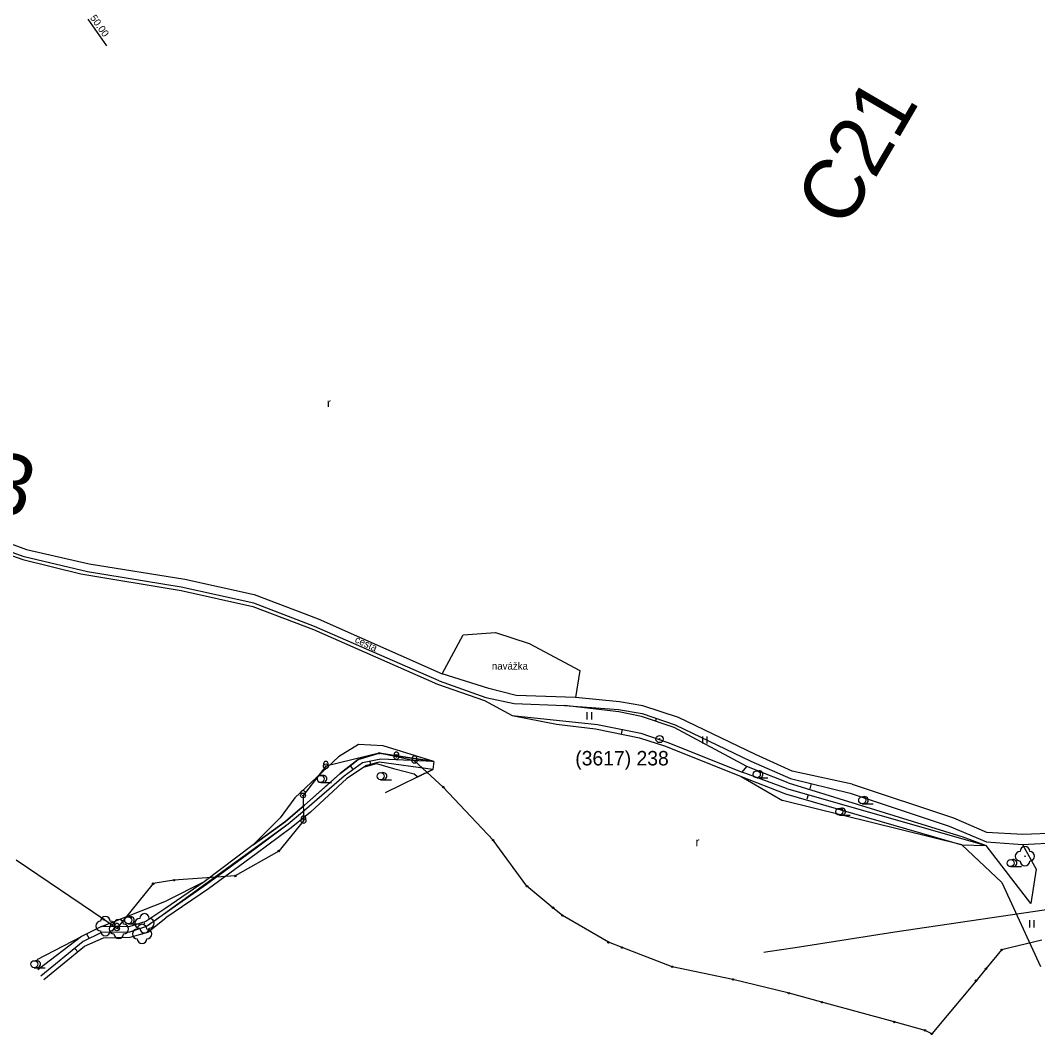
# Model space of a CAD drawing. Extents: x -495905 to -478420, y -1113297 to -1107716.
# Drawn here: x -480429.6 to -480007.2, y -1113225.6 to -1112804.5 of the extents above; entities that cross this region are included whole.
import ezdxf

# ---------------------------------------------------------------- set-up
doc = ezdxf.new("R2010")
doc.units = 0
for name, color, linetype in [('01_OBVOD PÚ', 7, 'Continuous'), ('03_PC_POPIS_NÁVRH', 7, 'Continuous'), ('07_VODOVOD', 7, 'Continuous'), ('2D_VRSTEVNICE', 7, 'Continuous'), ('C14_STANICENI', 7, 'Continuous'), ('VODNÍ PLOCHY', 7, 'Continuous'), ('zamereni', 7, 'Continuous'), ('ZELEN MIMO LES', 7, 'Continuous')]:
    doc.layers.add(name, color=color, linetype=linetype)

msp = doc.modelspace()

# ---------------------------------------------------------------- linework, layer by layer
at = {"layer": '01_OBVOD PÚ'}
for p, q in [((-480280.59, -1113108.77), (-480302.75, -1113114.18)), ((-480273.44, -1113110.3), (-480280.59, -1113108.77)), ((-480265.93, -1113111.91), (-480273.44, -1113110.3)), ((-480302.75, -1113114.18), (-480312.19, -1113126.29)), ((-480253.97, -1113122.85), (-480265.93, -1113111.91)), ((-480233.29, -1113144.81), (-480253.97, -1113122.85)), ((-480312.19, -1113126.29), (-480312, -1113136.87)), ((-480312, -1113136.87), (-480322.28, -1113149.37)), ((-480219.23, -1113163.99), (-480233.29, -1113144.81)), ((-480394.92, -1113177.76), (-480431.23, -1113153.14)), ((-480322.28, -1113149.37), (-480340.36, -1113159.73)), ((-480365.81, -1113161.47), (-480374.42, -1113162.9)), ((-480340.36, -1113159.73), (-480365.81, -1113161.47)), ((-480374.42, -1113162.9), (-480389.46, -1113181.46)), ((-480208.45, -1113172.88), (-480219.23, -1113163.99)), ((-480204.53, -1113176.11), (-480208.45, -1113172.88)), ((-480389.46, -1113181.46), (-480394.92, -1113177.76)), ((-480185.45, -1113187.26), (-480204.53, -1113176.11)), ((-480005.45, -1113186.41), (-480022.2, -1113190.42)), ((-480179.76, -1113189.44), (-480185.45, -1113187.26)), ((-480158.93, -1113197.42), (-480179.76, -1113189.44)), ((-480022.2, -1113190.42), (-480028.71, -1113198.24)), ((-480133.75, -1113202.67), (-480158.93, -1113197.42)), ((-480028.71, -1113198.24), (-480032.82, -1113203.19)), ((-480110.46, -1113208.39), (-480133.75, -1113202.67)), ((-480032.82, -1113203.19), (-480051.22, -1113225.3)), ((-480096.81, -1113212.12), (-480110.46, -1113208.39)), ((-480066.76, -1113220.33), (-480096.81, -1113212.12)), ((-480053.99, -1113223.82), (-480066.76, -1113220.33)), ((-480051.22, -1113225.3), (-480053.99, -1113223.82))]:
    msp.add_line(p, q, dxfattribs=at)
at = {"layer": '07_VODOVOD'}
for points in [[(-480119.26, -1113191.14), (-480107.84, -1113189.37), (-480066.59, -1113182.93), (-479999.87, -1113173.04), (-479996.45, -1113172.58)], [(-480120.98, -1113191.41), (-480119.26, -1113191.14)]]:
    msp.add_lwpolyline(points, dxfattribs=at)
at = {"layer": '2D_VRSTEVNICE'}
msp.add_open_spline([(-480442.21, -1112801.55), (-480418.97, -1112784.86), (-480433.68, -1112793.99), (-480442.82, -1112800.39), (-480442.91, -1112800.45), (-480451.12, -1112807.81), (-480443.69, -1112802.61), (-480442.33, -1112801.63), (-480442.21, -1112801.55)], degree=2, dxfattribs=at)
at = {"layer": 'C14_STANICENI'}
msp.add_line((-480401.56, -1112804.07), (-480393.79, -1112815.1), dxfattribs=at)
at = {"layer": 'VODNÍ PLOCHY'}
msp.add_lwpolyline([(-480257.88, -1113112.22), (-480279.88, -1113111.2), (-480287.52, -1113112.76), (-480295.12, -1113118.23), (-480310.6, -1113131.75), (-480318.4, -1113138.25), (-480373.23, -1113177.93), (-480377.18, -1113180.76), (-480384.25, -1113183.11), (-480395.93, -1113183.12), (-480403.42, -1113186.96), (-480421.08, -1113201.25)], dxfattribs=at)
at = {"layer": 'zamereni'}
for p, q in [((-480447.12, -1113016.74), (-480426.97, -1113024.18)), ((-480448.1, -1113021.46), (-480428.48, -1113028.38)), ((-480428, -1113027.24), (-480447.7, -1113020.19)), ((-480426.97, -1113024.18), (-480400.97, -1113030.14)), ((-480428.48, -1113028.38), (-480404.48, -1113034.35)), ((-480401.64, -1113033.5), (-480428, -1113027.24)), ((-480400.97, -1113030.14), (-480361.32, -1113036.47)), ((-480404.48, -1113034.35), (-480362.86, -1113041.21)), ((-480362.82, -1113039.88), (-480401.64, -1113033.5)), ((-480361.32, -1113036.47), (-480332.53, -1113042.92)), ((-480362.86, -1113041.21), (-480333.11, -1113047.8)), ((-480332.64, -1113046.52), (-480362.82, -1113039.88)), ((-480332.53, -1113042.92), (-480305.88, -1113053.03)), ((-480333.11, -1113047.8), (-480307.8, -1113057.33)), ((-480307.45, -1113056.19), (-480332.64, -1113046.52)), ((-480255.76, -1113078.74), (-480307.45, -1113056.19)), ((-480305.88, -1113053.03), (-480254.4, -1113075.78)), ((-480307.8, -1113057.33), (-480256.38, -1113080.11)), ((-480254.4, -1113075.78), (-480245.72, -1113059.66)), ((-480245.72, -1113059.66), (-480232.32, -1113058.64)), ((-480232.32, -1113058.64), (-480218.36, -1113063.26)), ((-480218.36, -1113063.26), (-480197.32, -1113074.46)), ((-480235.11, -1113081.88), (-480254.4, -1113075.78)), ((-480197.32, -1113074.46), (-480199.08, -1113085.58)), ((-480256.38, -1113080.11), (-480236.88, -1113086.9)), ((-480255.76, -1113078.74), (-480236.31, -1113085.6)), ((-480236.31, -1113085.6), (-480224.5, -1113088.13)), ((-480223.76, -1113084.75), (-480235.11, -1113081.88)), ((-480199.08, -1113085.58), (-480223.76, -1113084.75)), ((-480180.77, -1113087.49), (-480199.08, -1113085.58)), ((-480236.88, -1113086.9), (-480225.42, -1113093.1)), ((-480224.5, -1113088.13), (-480203.68, -1113088.93)), ((-480203.68, -1113088.93), (-480181.29, -1113090.54)), ((-480181.14, -1113091.64), (-480203.68, -1113088.93)), ((-480171.15, -1113089.14), (-480180.77, -1113087.49)), ((-480156.28, -1113093.92), (-480171.15, -1113089.14)), ((-480225.42, -1113093.1), (-480206.97, -1113096.67)), ((-480225.42, -1113093.1), (-480189.91, -1113096.77)), ((-480194.33, -1113091.78), (-480194.33, -1113094.78)), ((-480192.29, -1113094.78), (-480192.29, -1113091.78)), ((-480181.29, -1113090.54), (-480171.47, -1113092.28)), ((-480171.75, -1113093.54), (-480181.14, -1113091.64)), ((-480158.09, -1113098.07), (-480171.75, -1113093.54)), ((-480171.47, -1113092.28), (-480157.67, -1113096.95)), ((-480165.54, -1113094.29), (-480165.89, -1113095.31)), ((-480124.38, -1113109.26), (-480156.28, -1113093.92)), ((-480206.97, -1113096.67), (-480190.83, -1113098.69)), ((-480189.91, -1113096.77), (-480171.95, -1113100.38)), ((-480127.92, -1113114.29), (-480158.09, -1113098.07)), ((-480157.67, -1113096.95), (-480126.25, -1113112.03)), ((-480190.83, -1113098.69), (-480172.58, -1113102.41)), ((-480179.79, -1113098.8), (-480180.19, -1113100.78)), ((-480172.58, -1113102.41), (-480161.8, -1113105.86)), ((-480171.95, -1113100.38), (-480160.73, -1113104.35)), ((-480146.43, -1113101.78), (-480146.43, -1113104.78)), ((-480144.39, -1113104.78), (-480144.39, -1113101.78)), ((-480289.17, -1113105.14), (-480297.42, -1113110.19)), ((-480278.96, -1113105.64), (-480289.17, -1113105.14)), ((-480257.88, -1113112.22), (-480278.96, -1113105.64)), ((-480161.8, -1113105.86), (-480130.26, -1113118.4)), ((-480160.73, -1113104.35), (-480129.97, -1113116.69)), ((-480297.42, -1113110.19), (-480315.67, -1113127.22)), ((-480280.59, -1113108.77), (-480289.32, -1113111.34)), ((-480279.88, -1113111.2), (-480287.52, -1113112.76)), ((-480257.88, -1113112.22), (-480280.59, -1113108.77)), ((-480257.88, -1113112.22), (-480279.88, -1113111.2)), ((-480109.22, -1113116.16), (-480124.38, -1113109.26)), ((-480289.32, -1113111.34), (-480296.73, -1113117.16)), ((-480287.52, -1113112.76), (-480295.12, -1113118.23)), ((-480285.85, -1113113.88), (-480294.05, -1113119.22)), ((-480292.68, -1113113.98), (-480291.64, -1113115.31)), ((-480280.53, -1113112.54), (-480285.85, -1113113.88)), ((-480284.05, -1113113.43), (-480284.35, -1113112.25)), ((-480258.35, -1113115.52), (-480280.53, -1113112.54)), ((-480257.88, -1113112.22), (-480258.35, -1113115.52)), ((-480129.97, -1113116.69), (-480127.92, -1113114.29)), ((-480110.79, -1113121.07), (-480127.92, -1113114.29)), ((-480126.25, -1113112.03), (-480109.84, -1113119.2)), ((-480296.73, -1113117.16), (-480311.61, -1113130.35)), ((-480295.12, -1113118.23), (-480310.6, -1113131.75)), ((-480294.05, -1113119.22), (-480309.09, -1113133.28)), ((-480258.35, -1113115.52), (-480278.1, -1113125.17)), ((-480130.26, -1113118.4), (-480113.13, -1113128.42)), ((-480130.26, -1113118.4), (-480111.98, -1113125.63)), ((-480111.44, -1113123.46), (-480129.97, -1113116.69)), ((-480123.84, -1113119), (-480119.31, -1113119)), ((-480109.84, -1113119.2), (-480085.12, -1113125.41)), ((-480084.26, -1113121.62), (-480109.22, -1113116.16)), ((-480304.88, -1113120.89), (-480300.35, -1113120.89)), ((-480279.99, -1113119.75), (-480275.46, -1113119.75)), ((-480111.44, -1113123.46), (-480028.6, -1113147.11)), ((-480110.79, -1113121.07), (-480038.36, -1113143.44)), ((-480101.27, -1113121.35), (-480101.83, -1113123.59)), ((-480084.26, -1113121.62), (-480042.23, -1113135.56)), ((-480315.67, -1113127.22), (-480321.64, -1113135.62)), ((-480111.98, -1113125.63), (-480038.73, -1113146.74)), ((-480102.56, -1113126), (-480103.1, -1113127.9)), ((-480085.12, -1113125.41), (-480044, -1113138.98)), ((-480311.61, -1113130.35), (-480319.51, -1113137.09)), ((-480310.6, -1113131.75), (-480318.4, -1113138.25)), ((-480038.73, -1113146.74), (-480113.13, -1113128.42)), ((-480080.07, -1113129.73), (-480075.54, -1113129.73)), ((-480321.64, -1113135.62), (-480332.85, -1113146.83)), ((-480309.09, -1113133.28), (-480317.11, -1113139.8)), ((-480089.57, -1113134.49), (-480085.04, -1113134.49)), ((-480042.23, -1113135.56), (-480028.54, -1113141.58)), ((-480319.51, -1113137.09), (-480332.85, -1113146.83)), ((-480317.11, -1113139.8), (-480331.64, -1113150.52)), ((-480318.4, -1113138.25), (-480331.6, -1113148.18)), ((-480044, -1113138.98), (-480028.49, -1113145.61)), ((-480038.36, -1113143.44), (-480028.6, -1113147.11)), ((-480028.54, -1113141.58), (-480013.34, -1113142.43)), ((-480013.34, -1113142.43), (-479999.19, -1113141.87)), ((-480332.85, -1113146.83), (-480353.31, -1113162.11)), ((-480331.6, -1113148.18), (-480352.34, -1113163.2)), ((-480038.73, -1113146.74), (-480022.16, -1113162.46)), ((-480038.73, -1113146.74), (-480028.6, -1113147.11)), ((-480010.02, -1113171.14), (-480028.6, -1113147.11)), ((-480028.49, -1113145.61), (-480013.54, -1113146.62)), ((-480013.54, -1113146.62), (-479998.41, -1113145.85)), ((-480013.54, -1113146.62), (-480007.93, -1113156.84)), ((-480331.64, -1113150.52), (-480351.41, -1113165.09)), ((-480012.53, -1113151.52), (-480012.53, -1113151.52)), ((-480018.47, -1113155.85), (-480013.94, -1113155.85)), ((-480007.93, -1113156.84), (-480010.02, -1113171.14)), ((-480352.34, -1113163.2), (-480369.29, -1113175.1)), ((-480351.41, -1113165.09), (-480369.13, -1113177.13)), ((-480353.31, -1113162.11), (-480369.1, -1113173.07)), ((-480353.31, -1113162.11), (-480368.92, -1113170.01)), ((-480022.16, -1113162.46), (-480006.02, -1113197.36)), ((-480395.89, -1113180.63), (-480368.92, -1113170.01)), ((-480369.1, -1113173.07), (-480377.44, -1113178.62)), ((-480377.44, -1113178.62), (-480384.48, -1113180.9)), ((-480369.29, -1113175.1), (-480377.18, -1113180.76)), ((-480376.6, -1113183.1), (-480369.13, -1113177.13)), ((-480010.67, -1113178.05), (-480010.67, -1113181.05)), ((-480008.63, -1113181.05), (-480008.63, -1113178.05)), ((-480395.89, -1113180.63), (-480404.13, -1113184.79)), ((-480384.48, -1113180.9), (-480395.89, -1113180.63)), ((-480394.26, -1113180.53), (-480394.26, -1113180.53)), ((-480388.69, -1113181.73), (-480388.69, -1113181.73)), ((-480384.77, -1113179.56), (-480380.24, -1113179.56)), ((-480377.18, -1113180.76), (-480384.25, -1113183.11)), ((-480378.02, -1113179.36), (-480378.02, -1113179.36)), ((-480422.51, -1113194.33), (-480404.13, -1113184.79)), ((-480404.13, -1113184.79), (-480422.27, -1113198.7)), ((-480403.42, -1113186.96), (-480421.08, -1113201.25)), ((-480395.93, -1113183.12), (-480403.42, -1113186.96)), ((-480402.86, -1113188.92), (-480395.08, -1113185.43)), ((-480402.04, -1113183.73), (-480401.04, -1113185.71)), ((-480384.25, -1113183.11), (-480395.93, -1113183.12)), ((-480395.08, -1113185.43), (-480384, -1113185.18)), ((-480384, -1113185.18), (-480376.6, -1113183.1)), ((-480379.01, -1113183.79), (-480379.01, -1113183.79)), ((-480419.74, -1113202.67), (-480402.86, -1113188.92)), ((-480405.71, -1113191.24), (-480406.8, -1113189.91)), ((-480423.76, -1113197.83), (-480419.23, -1113197.83))]:
    msp.add_line(p, q, dxfattribs=at)
for centre, radius in [((-480164.18, -1113102.87), 1.5), ((-480164.18, -1113102.87), 0.181), ((-480280.59, -1113108.77), 0.3), ((-480304.88, -1113119.42), 1.47), ((-480279.99, -1113118.28), 1.47), ((-480123.84, -1113117.53), 1.47), ((-480253.97, -1113122.85), 0.3), ((-480080.07, -1113128.26), 1.47), ((-480089.57, -1113133.02), 1.47), ((-480233.29, -1113144.81), 0.3), ((-480322.28, -1113149.37), 0.3), ((-480018.47, -1113154.38), 1.47), ((-480012.53, -1113151.52), 0.1), ((-480365.81, -1113161.47), 0.3), ((-480340.36, -1113159.73), 0.3), ((-480374.42, -1113162.9), 0.3), ((-480219.23, -1113163.99), 0.3), ((-480208.45, -1113172.88), 0.3), ((-480394.92, -1113177.76), 0.3), ((-480384.77, -1113178.09), 1.47), ((-480204.53, -1113176.11), 0.3), ((-480394.26, -1113180.53), 0.1), ((-480388.69, -1113181.73), 0.1), ((-480378.02, -1113179.36), 0.1), ((-480379.01, -1113183.79), 0.1), ((-480185.45, -1113187.26), 0.3), ((-480179.76, -1113189.44), 0.3), ((-480022.2, -1113190.42), 0.3), ((-480423.76, -1113196.36), 1.47), ((-480158.93, -1113197.42), 0.3), ((-480028.71, -1113198.24), 0.3), ((-480133.75, -1113202.67), 0.3), ((-480032.82, -1113203.19), 0.3), ((-480110.46, -1113208.39), 0.3), ((-480096.81, -1113212.12), 0.3), ((-480066.76, -1113220.33), 0.3), ((-480053.99, -1113223.82), 0.3), ((-480051.22, -1113225.3), 0.3)]:
    msp.add_circle(centre, radius, dxfattribs=at)
for centre, radius, start, end in [((-480303.81, -1113119.42), 1.47, 270, 111.324), ((-480278.92, -1113118.28), 1.47, 270, 111.324), ((-480122.77, -1113117.53), 1.47, 270, 111.324), ((-480079, -1113128.26), 1.47, 270, 111.324), ((-480088.5, -1113133.02), 1.47, 270, 111.324), ((-480012.53, -1113149.52), 2, 0, 180), ((-480017.4, -1113154.38), 1.47, 270, 111.324), ((-480014.53, -1113151.52), 2, 90, 270), ((-480010.53, -1113151.52), 2, 270, 90), ((-480012.53, -1113153.52), 2, 180, 0), ((-480396.26, -1113180.53), 2, 90, 270), ((-480394.26, -1113178.53), 2, 0, 180), ((-480392.26, -1113180.53), 2, 270, 90), ((-480388.69, -1113179.73), 2, 0, 180), ((-480383.7, -1113178.09), 1.47, 270, 111.324), ((-480380.02, -1113179.36), 2, 90, 270), ((-480378.02, -1113177.36), 2, 0, 180), ((-480376.02, -1113179.36), 2, 270, 90), ((-480394.26, -1113182.53), 2, 180, 0), ((-480390.69, -1113181.73), 2, 90, 270), ((-480386.69, -1113181.73), 2, 270, 90), ((-480381.01, -1113183.79), 2, 90, 270), ((-480379.01, -1113181.79), 2, 0, 180), ((-480378.02, -1113181.36), 2, 180, 0), ((-480377.01, -1113183.79), 2, 270, 90), ((-480388.69, -1113183.73), 2, 180, 0), ((-480379.01, -1113185.79), 2, 180, 0), ((-480422.69, -1113196.36), 1.47, 270, 111.324)]:
    msp.add_arc(centre, radius, start, end, dxfattribs=at)
for centre in [(-480273.44, -1113109.3), (-480265.93, -1113110.91), (-480302.75, -1113113.18), (-480312.19, -1113125.29), (-480312, -1113135.87), (-480389.46, -1113180.46)]:
    msp.add_ellipse(centre, major_axis=(0, -1), ratio=0.999955, start_param=1.047987, end_param=5.236518, dxfattribs=at)
for centre, major_axis in [((-480273.44, -1113110.3), (0, -1)), ((-480273.44, -1113110.3), (0, -0.133)), ((-480265.93, -1113111.91), (0, -1)), ((-480302.75, -1113114.18), (0, -1)), ((-480302.75, -1113114.18), (0, -0.133)), ((-480265.93, -1113111.91), (0, -0.133)), ((-480312.19, -1113126.29), (0, -1)), ((-480312.19, -1113126.29), (0, -0.133)), ((-480312, -1113136.87), (0, -1)), ((-480312, -1113136.87), (0, -0.133)), ((-480389.46, -1113181.46), (0, -1)), ((-480389.46, -1113181.46), (0, -0.133))]:
    msp.add_ellipse(centre, major_axis=major_axis, ratio=0.999955, dxfattribs=at)
at = {"layer": 'ZELEN MIMO LES'}
for points in [[(-480300.94, -1113120.89), (-480296.73, -1113117.16), (-480292.68, -1113113.98), (-480289.32, -1113111.34), (-480280.59, -1113108.77), (-480257.88, -1113112.22), (-480278.96, -1113105.64), (-480289.17, -1113105.14), (-480297.42, -1113110.19), (-480315.67, -1113127.22), (-480321.64, -1113135.62), (-480332.85, -1113146.83), (-480319.51, -1113137.09), (-480311.61, -1113130.35), (-480300.94, -1113120.89)], [(-480286.59, -1113114.36), (-480281.73, -1113113.09), (-480274.67, -1113115.08), (-480266.1, -1113117.28), (-480264.59, -1113118.57), (-480258.35, -1113115.52), (-480280.53, -1113112.54), (-480284.05, -1113113.43), (-480285.85, -1113113.88), (-480286.59, -1113114.36)], [(-480303.81, -1113120.89), (-480304.88, -1113120.89)]]:
    msp.add_lwpolyline(points, dxfattribs=at)
for centre, start, end in [((-480304.88, -1113119.42), 68.6763, 180), ((-480304.88, -1113119.42), 180, 269.9742), ((-480303.81, -1113119.42), 270, 111.3237)]:
    msp.add_arc(centre, 1.47, start, end, dxfattribs=at)

# ---------------------------------------------------------------- texts
at = {"layer": '03_PC_POPIS_NÁVRH'}
for s, rotation, p in [('C21', 59.7734, (-480087.14, -1112891.73)), ('C13', 344.669, (-480486.98, -1112995.36))]:
    msp.add_text(s, height=25, rotation=rotation, dxfattribs=at).set_placement(p)
at = {"layer": 'C14_STANICENI'}
msp.add_text('50.00', height=2.999, rotation=305.1722, dxfattribs=at).set_placement((-480400.75, -1112803.49))
at = {"layer": 'zamereni'}
for s, height, p in [('r', 3.6, (-480302.25, -1112965.09)), ('navážka', 3, (-480233.8, -1113074.03)), ('(3617) 238', 6, (-480199.19, -1113113.83)), ('r', 3.6, (-480149.26, -1113147.36))]:
    msp.add_text(s, height=height, dxfattribs=at).set_placement(p)
msp.add_text(' cesta', height=3, rotation=335.229, dxfattribs=at).set_placement((-480291.98, -1113062.12))

doc.saveas('drawing.dxf')
